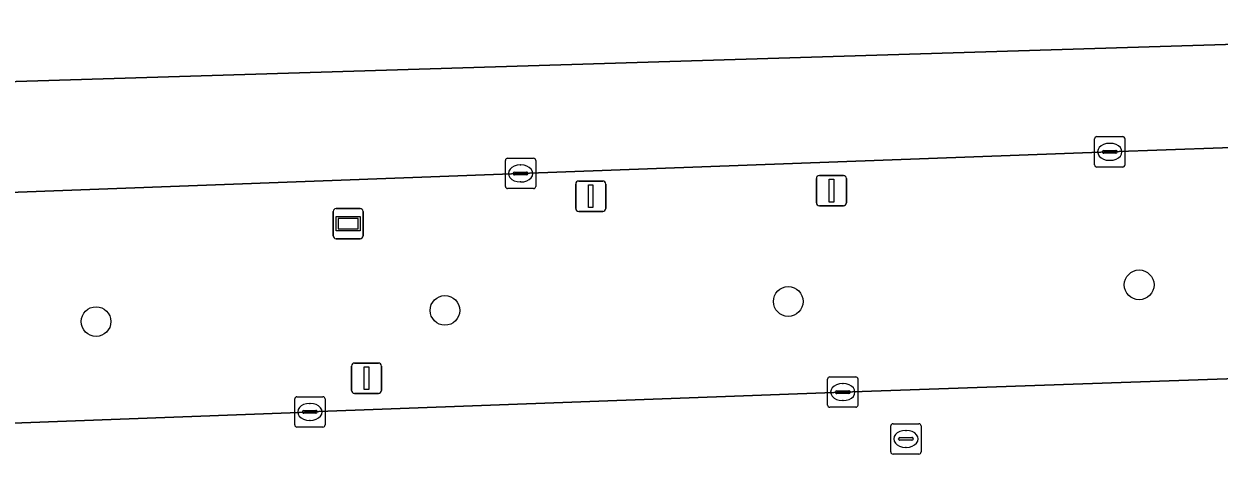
# Model space of a CAD drawing. Extents: x 160554 to 161248, y 385329 to 386506.
# Drawn here: x 160705.04 to 160744.42, y 386444.97 to 386459.14 of the extents above; entities that cross this region are included whole.
import ezdxf

# ---------------------------------------------------------------- set-up
doc = ezdxf.new("R2010")
doc.units = 0
for name, color, linetype in [('IMGEO_Berm_groen', 7, 'Continuous'), ('IMGEO_Boom', 7, 'Continuous'), ('IMGEO_Kolk', 7, 'Continuous'), ('IMGEO_Lichtmast', 7, 'Continuous'), ('IMGEO_OVBaan_gesloten', 7, 'Continuous'), ('IMGEO_Reclamebord', 7, 'Continuous'), ('IMGEO_Rijbaan_lokaal_open', 7, 'Continuous'), ('IMGEO_Rijbaan_regionaal_gesloten', 7, 'Continuous'), ('IMGEO_Rioolput', 7, 'Continuous'), ('IMGEO_Verkeersbordpaal', 7, 'Continuous')]:
    doc.layers.add(name, color=color, linetype=linetype)

msp = doc.modelspace()

# ---------------------------------------------------------------- linework, layer by layer
at = {"layer": 'IMGEO_Berm_groen'}
for points in [[(160811.29, 386457.429), (160801.285, 386457.075), (160781.767, 386456.358), (160761.27, 386455.66), (160751.957, 386455.326), (160740.823, 386454.926), (160721.407, 386454.214), (160703.954, 386453.568), (160702.878, 386453.512)], [(160699.51, 386445.745), (160700.83, 386445.849), (160714.11, 386446.348), (160714.461, 386446.361), (160732.021, 386447.013), (160765.559, 386448.179), (160769.785, 386448.34), (160776.608, 386448.576), (160790.065, 386449.068), (160797.785, 386449.346), (160801.984, 386449.504), (160816.307, 386450.025), (160819.297, 386450.219), (160825.608, 386450.611), (160831.374, 386451.025)]]:
    msp.add_lwpolyline(points, dxfattribs=at)
at = {"layer": 'IMGEO_Boom'}
for centre in [(160741.79, 386450.546), (160730.228, 386449.998), (160718.916, 386449.706), (160707.417, 386449.336)]:
    msp.add_circle(centre, 0.489, dxfattribs=at)
at = {"layer": 'IMGEO_Kolk'}
for p, q in [((160740.397, 386455.426), (160741.249, 386455.426)), ((160740.322, 386454.5), (160740.322, 386455.352)), ((160740.81, 386455.206), (160740.835, 386455.206)), ((160741.323, 386455.352), (160741.323, 386454.5)), ((160720.906, 386453.788), (160720.906, 386454.64)), ((160720.981, 386454.714), (160721.833, 386454.714)), ((160721.907, 386454.64), (160721.907, 386453.788)), ((160740.581, 386454.92), (160740.581, 386454.932)), ((160741.019, 386454.883), (160740.621, 386454.883)), ((160740.624, 386454.969), (160741.022, 386454.969)), ((160740.833, 386454.646), (160740.808, 386454.646)), ((160741.065, 386454.932), (160741.065, 386454.92)), ((160721.208, 386454.257), (160721.606, 386454.257)), ((160721.394, 386454.494), (160721.419, 386454.494)), ((160741.249, 386454.426), (160740.397, 386454.426)), ((160721.165, 386454.208), (160721.165, 386454.22)), ((160721.603, 386454.171), (160721.205, 386454.171)), ((160721.417, 386453.934), (160721.392, 386453.934)), ((160721.649, 386454.22), (160721.649, 386454.208)), ((160721.833, 386453.714), (160720.981, 386453.714)), ((160731.524, 386446.589), (160731.524, 386447.441)), ((160731.599, 386447.515), (160732.451, 386447.515)), ((160732.012, 386447.295), (160732.037, 386447.295)), ((160732.525, 386447.441), (160732.525, 386446.589)), ((160713.964, 386445.937), (160713.964, 386446.789)), ((160714.039, 386446.863), (160714.891, 386446.863)), ((160714.965, 386446.789), (160714.965, 386445.937)), ((160731.783, 386447.009), (160731.783, 386447.021)), ((160732.221, 386446.972), (160731.823, 386446.972)), ((160731.826, 386447.058), (160732.224, 386447.058)), ((160732.267, 386447.021), (160732.267, 386447.009)), ((160714.223, 386446.357), (160714.223, 386446.369)), ((160714.266, 386446.406), (160714.664, 386446.406)), ((160714.452, 386446.643), (160714.477, 386446.643)), ((160714.707, 386446.369), (160714.707, 386446.357)), ((160732.451, 386446.515), (160731.599, 386446.515)), ((160732.035, 386446.735), (160732.01, 386446.735)), ((160714.661, 386446.32), (160714.263, 386446.32)), ((160714.475, 386446.083), (160714.45, 386446.083)), ((160714.891, 386445.863), (160714.039, 386445.863))]:
    msp.add_line(p, q, dxfattribs=at)
for points in [[(160740.397, 386455.426), (160741.249, 386455.426)], [(160740.322, 386454.5), (160740.322, 386455.352)], [(160741.323, 386455.352), (160741.323, 386454.5)], [(160720.906, 386453.788), (160720.906, 386454.64)], [(160720.981, 386454.714), (160721.833, 386454.714)], [(160721.907, 386454.64), (160721.907, 386453.788)], [(160741.249, 386454.426), (160740.397, 386454.426)], [(160721.833, 386453.714), (160720.981, 386453.714)], [(160731.524, 386446.589), (160731.524, 386447.441)], [(160731.599, 386447.515), (160732.451, 386447.515)], [(160732.525, 386447.441), (160732.525, 386446.589)], [(160713.964, 386445.937), (160713.964, 386446.789)], [(160714.039, 386446.863), (160714.891, 386446.863)], [(160714.965, 386446.789), (160714.965, 386445.937)], [(160732.451, 386446.515), (160731.599, 386446.515)], [(160714.891, 386445.863), (160714.039, 386445.863)]]:
    msp.add_lwpolyline(points, dxfattribs=at)
for centre, radius, start, end in [((160740.399, 386455.35), 0.0765, 91.552, 178.448), ((160740.399, 386455.35), 0.0765, 91.552, 178.448), ((160741.247, 386455.35), 0.0765, 1.552, 88.448), ((160741.247, 386455.35), 0.0765, 1.552, 88.448), ((160720.983, 386454.638), 0.0765, 91.552, 178.448), ((160720.983, 386454.638), 0.0765, 91.552, 178.448), ((160721.831, 386454.638), 0.0765, 1.552, 88.448), ((160721.831, 386454.638), 0.0765, 1.552, 88.448), ((160740.621, 386454.929), 0.0403, 85.8775, 175.7526), ((160740.618, 386454.919), 0.0366, 178.938, 274.7102), ((160741.022, 386454.926), 0.043, 264.8664, 352.4533), ((160741.026, 386454.931), 0.0386, 1.7309, 96.639), ((160721.205, 386454.217), 0.0403, 85.8775, 175.7526), ((160721.61, 386454.219), 0.0386, 1.7309, 96.639), ((160740.399, 386454.502), 0.0765, 181.552, 268.448), ((160740.399, 386454.502), 0.0765, 181.552, 268.448), ((160741.247, 386454.502), 0.0765, 271.552, 358.448), ((160741.247, 386454.502), 0.0765, 271.552, 358.448), ((160721.202, 386454.207), 0.0366, 178.938, 274.7102), ((160721.606, 386454.214), 0.043, 264.8664, 352.4533), ((160720.983, 386453.79), 0.0765, 181.552, 268.448), ((160720.983, 386453.79), 0.0765, 181.552, 268.448), ((160721.831, 386453.79), 0.0765, 271.552, 358.448), ((160721.831, 386453.79), 0.0765, 271.552, 358.448), ((160731.601, 386447.439), 0.0765, 91.552, 178.448), ((160731.601, 386447.439), 0.0765, 91.552, 178.448), ((160732.449, 386447.439), 0.0765, 1.552, 88.448), ((160732.449, 386447.439), 0.0765, 1.552, 88.448), ((160714.041, 386446.787), 0.0765, 91.552, 178.448), ((160714.041, 386446.787), 0.0765, 91.552, 178.448), ((160714.889, 386446.787), 0.0765, 1.552, 88.448), ((160714.889, 386446.787), 0.0765, 1.552, 88.448), ((160731.823, 386447.018), 0.0403, 85.8775, 175.7526), ((160731.82, 386447.008), 0.0366, 178.938, 274.7102), ((160732.224, 386447.015), 0.043, 264.8664, 352.4533), ((160732.228, 386447.02), 0.0386, 1.7309, 96.639), ((160714.263, 386446.366), 0.0403, 85.8775, 175.7526), ((160714.26, 386446.356), 0.0366, 178.938, 274.7102), ((160714.664, 386446.363), 0.043, 264.8664, 352.4533), ((160714.668, 386446.368), 0.0386, 1.7309, 96.639), ((160731.601, 386446.591), 0.0765, 181.552, 268.448), ((160731.601, 386446.591), 0.0765, 181.552, 268.448), ((160732.449, 386446.591), 0.0765, 271.552, 358.448), ((160732.449, 386446.591), 0.0765, 271.552, 358.448), ((160714.041, 386445.939), 0.0765, 181.552, 268.448), ((160714.041, 386445.939), 0.0765, 181.552, 268.448), ((160714.889, 386445.939), 0.0765, 271.552, 358.448), ((160714.889, 386445.939), 0.0765, 271.552, 358.448)]:
    msp.add_arc(centre, radius, start, end, dxfattribs=at)
for centre, major_axis, ratio, start_param, end_param in [((160740.809, 386454.926), (-0.387, 0.002), 0.722429, 4.712389, 7.853982), ((160740.834, 386454.926), (-0.39, 0.002), 0.717154, 1.570796, 4.712389), ((160721.393, 386454.214), (-0.387, 0.002), 0.722429, 4.712389, 7.853982), ((160721.418, 386454.214), (-0.39, 0.002), 0.717154, 1.570796, 4.712389), ((160732.011, 386447.015), (-0.387, 0.002), 0.722429, 4.712389, 7.853982), ((160732.036, 386447.015), (-0.39, 0.002), 0.717154, 1.570796, 4.712389), ((160714.451, 386446.363), (-0.387, 0.002), 0.722429, 4.712389, 7.853982), ((160714.476, 386446.363), (-0.39, 0.002), 0.717154, 1.570796, 4.712389)]:
    msp.add_ellipse(centre, major_axis=major_axis, ratio=ratio, start_param=start_param, end_param=end_param, dxfattribs=at)
at = {"layer": 'IMGEO_Lichtmast'}
for p, q in [((160723.223, 386453.063), (160723.223, 386453.863)), ((160723.223, 386453.863), (160723.223, 386453.063)), ((160723.323, 386453.963), (160724.113, 386453.963)), ((160724.113, 386453.963), (160723.323, 386453.963)), ((160724.213, 386453.863), (160724.213, 386453.063)), ((160724.213, 386453.063), (160724.213, 386453.863)), ((160724.113, 386452.963), (160723.323, 386452.963)), ((160723.323, 386452.963), (160724.113, 386452.963))]:
    msp.add_line(p, q, dxfattribs=at)
msp.add_lwpolyline([(160723.643, 386453.838), (160723.793, 386453.838), (160723.793, 386453.088), (160723.643, 386453.088), (160723.643, 386453.838)], dxfattribs=at)
for centre, start, end in [((160723.323, 386453.863), 90, 180), ((160723.323, 386453.863), 90, 180), ((160724.113, 386453.863), 0, 90), ((160724.113, 386453.863), 360, 90), ((160723.323, 386453.063), 180, 270), ((160723.323, 386453.063), 180, 270), ((160724.113, 386453.063), 270, 0), ((160724.113, 386453.063), 270, 0)]:
    msp.add_arc(centre, 0.1, start, end, dxfattribs=at)
at = {"layer": 'IMGEO_OVBaan_gesloten'}
for points in [[(160751.822, 386458.685), (160689.329, 386456.773), (160674.462, 386456.362)], [(160675.644, 386452.608), (160688.932, 386453.057), (160702.878, 386453.512), (160703.954, 386453.568), (160721.407, 386454.214), (160740.823, 386454.926), (160751.957, 386455.326), (160751.822, 386458.685)]]:
    msp.add_lwpolyline(points, dxfattribs=at)
at = {"layer": 'IMGEO_Reclamebord'}
for p, q in [((160715.33, 386453.061), (160716.12, 386453.061)), ((160716.12, 386453.061), (160715.33, 386453.061)), ((160715.23, 386452.161), (160715.23, 386452.961)), ((160715.23, 386452.961), (160715.23, 386452.161)), ((160716.22, 386452.961), (160716.22, 386452.161)), ((160716.22, 386452.161), (160716.22, 386452.961)), ((160716.12, 386452.061), (160715.33, 386452.061)), ((160715.33, 386452.061), (160716.12, 386452.061))]:
    msp.add_line(p, q, dxfattribs=at)
for points in [[(160715.331, 386452.793), (160716.119, 386452.793), (160716.119, 386452.329), (160715.331, 386452.329), (160715.331, 386452.793)], [(160715.396, 386452.728), (160715.396, 386452.394), (160716.054, 386452.394), (160716.054, 386452.728), (160715.396, 386452.728)]]:
    msp.add_lwpolyline(points, dxfattribs=at)
for centre, start, end in [((160715.33, 386452.961), 90, 180), ((160715.33, 386452.961), 90, 180), ((160716.12, 386452.961), 0, 90), ((160716.12, 386452.961), 360, 90), ((160715.33, 386452.161), 180, 270), ((160715.33, 386452.161), 180, 270), ((160716.12, 386452.161), 270, 0), ((160716.12, 386452.161), 270, 0)]:
    msp.add_arc(centre, 0.1, start, end, dxfattribs=at)
at = {"layer": 'IMGEO_Rijbaan_lokaal_open'}
msp.add_lwpolyline([(160848.813, 386452.129), (160840.76, 386451.824), (160840.02, 386451.78), (160831.374, 386451.025), (160825.608, 386450.611), (160819.297, 386450.219), (160816.307, 386450.025), (160801.984, 386449.504), (160797.785, 386449.346), (160790.065, 386449.068), (160776.608, 386448.576), (160769.785, 386448.34), (160765.559, 386448.179), (160732.021, 386447.013), (160714.461, 386446.361), (160714.11, 386446.348), (160700.83, 386445.849), (160699.51, 386445.745), (160694.363, 386445.553), (160693.501, 386445.516), (160692.612, 386445.438), (160692.051, 386445.357), (160689.811, 386445.068)], dxfattribs=at)
at = {"layer": 'IMGEO_Rijbaan_regionaal_gesloten'}
msp.add_lwpolyline([(160674.462, 386456.362), (160689.329, 386456.773), (160751.822, 386458.685), (160782.966, 386459.81)], dxfattribs=at)
at = {"layer": 'IMGEO_Rioolput'}
for p, q in [((160733.68, 386445.974), (160734.532, 386445.974)), ((160733.605, 386445.048), (160733.605, 386445.9)), ((160734.093, 386445.754), (160734.118, 386445.754)), ((160734.606, 386445.9), (160734.606, 386445.048)), ((160733.864, 386445.468), (160733.864, 386445.48)), ((160734.302, 386445.431), (160733.904, 386445.431)), ((160733.907, 386445.517), (160734.305, 386445.517)), ((160734.116, 386445.194), (160734.091, 386445.194)), ((160734.348, 386445.48), (160734.348, 386445.468)), ((160734.532, 386444.974), (160733.68, 386444.974))]:
    msp.add_line(p, q, dxfattribs=at)
for points in [[(160733.68, 386445.974), (160734.532, 386445.974)], [(160733.605, 386445.048), (160733.605, 386445.9)], [(160734.606, 386445.9), (160734.606, 386445.048)], [(160734.532, 386444.974), (160733.68, 386444.974)]]:
    msp.add_lwpolyline(points, dxfattribs=at)
for centre, radius, start, end in [((160733.682, 386445.898), 0.0765, 91.552, 178.448), ((160733.682, 386445.898), 0.0765, 91.552, 178.448), ((160734.53, 386445.898), 0.0765, 1.552, 88.448), ((160734.53, 386445.898), 0.0765, 1.552, 88.448), ((160733.904, 386445.477), 0.0403, 85.8775, 175.7526), ((160733.901, 386445.467), 0.0366, 178.938, 274.7102), ((160734.305, 386445.474), 0.043, 264.8664, 352.4533), ((160734.309, 386445.479), 0.0386, 1.7309, 96.639), ((160733.682, 386445.05), 0.0765, 181.552, 268.448), ((160733.682, 386445.05), 0.0765, 181.552, 268.448), ((160734.53, 386445.05), 0.0765, 271.552, 358.448), ((160734.53, 386445.05), 0.0765, 271.552, 358.448)]:
    msp.add_arc(centre, radius, start, end, dxfattribs=at)
for centre, major_axis, ratio, start_param, end_param in [((160734.092, 386445.474), (-0.387, 0.002), 0.722429, 4.712389, 7.853982), ((160734.117, 386445.474), (-0.39, 0.002), 0.717154, 1.570796, 4.712389)]:
    msp.add_ellipse(centre, major_axis=major_axis, ratio=ratio, start_param=start_param, end_param=end_param, dxfattribs=at)
at = {"layer": 'IMGEO_Verkeersbordpaal'}
for p, q in [((160731.155, 386453.248), (160731.155, 386454.048)), ((160731.155, 386454.048), (160731.155, 386453.248)), ((160731.255, 386454.148), (160732.045, 386454.148)), ((160732.045, 386454.148), (160731.255, 386454.148)), ((160732.145, 386454.048), (160732.145, 386453.248)), ((160732.145, 386453.248), (160732.145, 386454.048)), ((160732.045, 386453.148), (160731.255, 386453.148)), ((160731.255, 386453.148), (160732.045, 386453.148)), ((160715.934, 386447.971), (160716.724, 386447.971)), ((160716.724, 386447.971), (160715.934, 386447.971)), ((160715.834, 386447.071), (160715.834, 386447.871)), ((160715.834, 386447.871), (160715.834, 386447.071)), ((160716.824, 386447.871), (160716.824, 386447.071)), ((160716.824, 386447.071), (160716.824, 386447.871)), ((160716.724, 386446.971), (160715.934, 386446.971)), ((160715.934, 386446.971), (160716.724, 386446.971))]:
    msp.add_line(p, q, dxfattribs=at)
for points in [[(160731.575, 386454.023), (160731.725, 386454.023), (160731.725, 386453.273), (160731.575, 386453.273), (160731.575, 386454.023)], [(160716.254, 386447.846), (160716.404, 386447.846), (160716.404, 386447.096), (160716.254, 386447.096), (160716.254, 386447.846)]]:
    msp.add_lwpolyline(points, dxfattribs=at)
for centre, start, end in [((160731.255, 386454.048), 90, 180), ((160731.255, 386454.048), 90, 180), ((160732.045, 386454.048), 0, 90), ((160732.045, 386454.048), 360, 90), ((160731.255, 386453.248), 180, 270), ((160731.255, 386453.248), 180, 270), ((160732.045, 386453.248), 270, 0), ((160732.045, 386453.248), 270, 0), ((160715.934, 386447.871), 90, 180), ((160715.934, 386447.871), 90, 180), ((160716.724, 386447.871), 0, 90), ((160716.724, 386447.871), 360, 90), ((160715.934, 386447.071), 180, 270), ((160715.934, 386447.071), 180, 270), ((160716.724, 386447.071), 270, 0), ((160716.724, 386447.071), 270, 0)]:
    msp.add_arc(centre, 0.1, start, end, dxfattribs=at)

doc.saveas('drawing.dxf')
